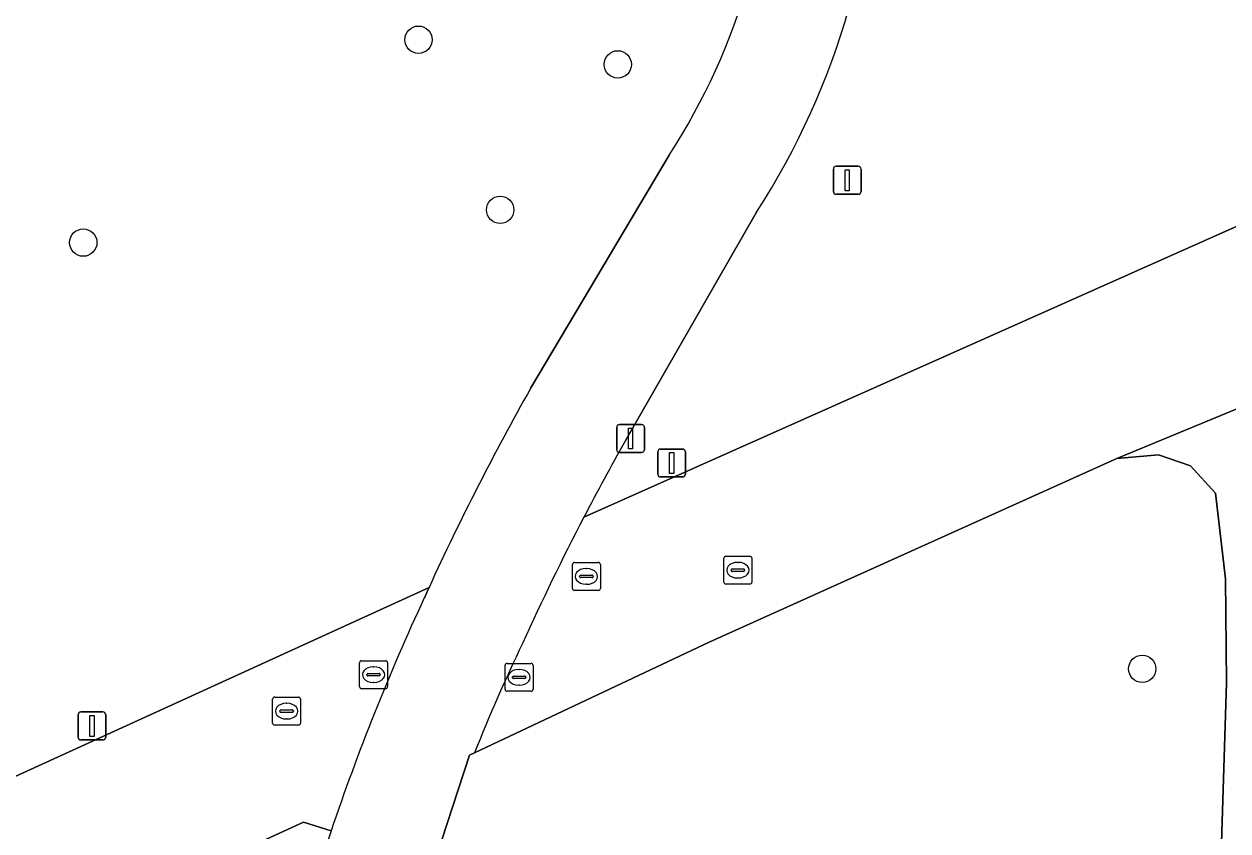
# Model space of a CAD drawing. Extents: x 161477 to 163040, y 383680 to 384871.
# Drawn here: x 161674.55 to 161717.63, y 384162.52 to 384191.39 of the extents above; entities that cross this region are included whole.
import ezdxf

# ---------------------------------------------------------------- set-up
doc = ezdxf.new("R2010")
doc.units = 0
for name, color, linetype in [('IMGEO_Boom', 7, 'Continuous'), ('IMGEO_Fietspad_gesloten', 7, 'Continuous'), ('IMGEO_Groenvoorziening', 7, 'Continuous'), ('IMGEO_Lichtmast', 7, 'Continuous'), ('IMGEO_Rijbaan_lokaal_gesloten', 7, 'Continuous'), ('IMGEO_Rioolput', 7, 'Continuous'), ('IMGEO_Voetpad_gesloten', 7, 'Continuous')]:
    doc.layers.add(name, color=color, linetype=linetype)

msp = doc.modelspace()

# ---------------------------------------------------------------- linework, layer by layer
at = {"layer": 'IMGEO_Boom'}
for centre in [(161688.666, 384190.829), (161695.799, 384189.946), (161691.591, 384184.739), (161676.674, 384183.568), (161714.569, 384168.319)]:
    msp.add_circle(centre, 0.489, dxfattribs=at)
at = {"layer": 'IMGEO_Fietspad_gesloten'}
for points in [[(161697.636, 384186.693), (161692.688, 384178.369)], [(161696.063, 384176.465), (161700.764, 384184.662)], [(161689.048, 384171.236), (161688.963, 384171.049), (161688.878, 384170.863)], [(161688.912, 384160.374), (161690.496, 384165.234), (161690.671, 384165.312)]]:
    msp.add_lwpolyline(points, dxfattribs=at)
for centre, radius, start, end in [((161678.34, 384199.227), 26.739, 326.995, 1.4875), ((161678.328, 384199.229), 23.021, 327.005, 1.3957), ((161775.526, 384131.601), 95.128, 150.55224, 155.37693), ((161772.344, 384133.353), 87.621, 150.52613, 152.54865), ((161774.877, 384131.891), 90.543, 152.46627, 155.64747), ((161762.093, 384136.761), 80.768, 155.02507, 161.40054), ((161750.618, 384141.318), 64.571, 154.39232, 158.18623), ((161729.665, 384147.596), 46.577, 161.3091, 165.6788)]:
    msp.add_arc(centre, radius, start, end, dxfattribs=at)
at = {"layer": 'IMGEO_Groenvoorziening'}
for points in [[(161694.589, 384173.746), (161723.345, 384186.557), (161727.178, 384196.211), (161730.158, 384210.609), (161739.941, 384261.637)], [(161641.341, 384195.696), (161642.794, 384190.528), (161644.808, 384182.113), (161645.982, 384179.107), (161646.973, 384176.284), (161649.046, 384171.264), (161650.894, 384167.724), (161651.878, 384165.805), (161652.885, 384164.504), (161653.378, 384162.65), (161654.212, 384160.225), (161654.35, 384159.88), (161663.963, 384164.245), (161665.841, 384165.094), (161667.51, 384161.401), (161689.048, 384171.236)], [(161692.688, 384178.369), (161697.636, 384186.693)], [(161700.764, 384184.662), (161696.063, 384176.465)], [(161717.198, 384155.593), (161717.584, 384167.817), (161717.547, 384171.536), (161717.185, 384174.608), (161716.3, 384175.582), (161715.148, 384175.981), (161713.664, 384175.843), (161699.069, 384169.279), (161690.671, 384165.312), (161690.496, 384165.234), (161688.912, 384160.374)], [(161685.544, 384162.522), (161684.556, 384162.833), (161669.967, 384156.145), (161671.693, 384152.357), (161669.771, 384151.481), (161658.241, 384146.241), (161658.814, 384143.9), (161665.087, 384130.873), (161670.971, 384116.452), (161673.725, 384104.607), (161675.843, 384098.688), (161677.107, 384094.567), (161677.519, 384092.473), (161677.568, 384092.242), (161677.733, 384092.37), (161678.421, 384092.947), (161680.381, 384094.674), (161680.552, 384094.831)]]:
    msp.add_lwpolyline(points, dxfattribs=at)
for centre, radius, start, end in [((161678.34, 384199.227), 26.739, 326.995, 1.4875), ((161678.328, 384199.229), 23.021, 327.005, 1.3957), ((161775.526, 384131.601), 95.128, 150.55224, 155.37693), ((161772.344, 384133.353), 87.621, 150.52613, 152.54865), ((161729.665, 384147.596), 46.577, 161.3091, 165.6788)]:
    msp.add_arc(centre, radius, start, end, dxfattribs=at)
at = {"layer": 'IMGEO_Lichtmast'}
for p, q in [((161703.515, 384185.4), (161703.515, 384186.2)), ((161703.515, 384186.2), (161703.515, 384185.4)), ((161703.615, 384186.3), (161704.405, 384186.3)), ((161704.405, 384186.3), (161703.615, 384186.3)), ((161704.505, 384186.2), (161704.505, 384185.4)), ((161704.505, 384185.4), (161704.505, 384186.2)), ((161704.405, 384185.3), (161703.615, 384185.3)), ((161703.615, 384185.3), (161704.405, 384185.3)), ((161695.862, 384177.061), (161696.652, 384177.061)), ((161696.652, 384177.061), (161695.862, 384177.061)), ((161695.762, 384176.161), (161695.762, 384176.961)), ((161695.762, 384176.961), (161695.762, 384176.161)), ((161696.752, 384176.961), (161696.752, 384176.161)), ((161696.752, 384176.161), (161696.752, 384176.961)), ((161697.333, 384176.185), (161698.123, 384176.185)), ((161698.123, 384176.185), (161697.333, 384176.185)), ((161696.652, 384176.061), (161695.862, 384176.061)), ((161695.862, 384176.061), (161696.652, 384176.061)), ((161697.233, 384175.285), (161697.233, 384176.085)), ((161697.233, 384176.085), (161697.233, 384175.285)), ((161698.223, 384176.085), (161698.223, 384175.285)), ((161698.223, 384175.285), (161698.223, 384176.085)), ((161698.123, 384175.185), (161697.333, 384175.185)), ((161697.333, 384175.185), (161698.123, 384175.185)), ((161676.488, 384165.877), (161676.488, 384166.677)), ((161676.488, 384166.677), (161676.488, 384165.877)), ((161676.588, 384166.777), (161677.378, 384166.777)), ((161677.378, 384166.777), (161676.588, 384166.777)), ((161677.478, 384166.677), (161677.478, 384165.877)), ((161677.478, 384165.877), (161677.478, 384166.677)), ((161677.378, 384165.777), (161676.588, 384165.777)), ((161676.588, 384165.777), (161677.378, 384165.777))]:
    msp.add_line(p, q, dxfattribs=at)
for points in [[(161703.935, 384186.175), (161704.085, 384186.175), (161704.085, 384185.425), (161703.935, 384185.425), (161703.935, 384186.175)], [(161696.182, 384176.936), (161696.332, 384176.936), (161696.332, 384176.186), (161696.182, 384176.186), (161696.182, 384176.936)], [(161697.653, 384176.06), (161697.803, 384176.06), (161697.803, 384175.31), (161697.653, 384175.31), (161697.653, 384176.06)], [(161676.908, 384166.652), (161677.058, 384166.652), (161677.058, 384165.902), (161676.908, 384165.902), (161676.908, 384166.652)]]:
    msp.add_lwpolyline(points, dxfattribs=at)
for centre, start, end in [((161703.615, 384186.2), 90, 180), ((161703.615, 384186.2), 90, 180), ((161704.405, 384186.2), 0, 90), ((161704.405, 384186.2), 360, 90), ((161703.615, 384185.4), 180, 270), ((161703.615, 384185.4), 180, 270), ((161704.405, 384185.4), 270, 0), ((161704.405, 384185.4), 270, 0), ((161695.862, 384176.961), 90, 180), ((161695.862, 384176.961), 90, 180), ((161696.652, 384176.961), 0, 90), ((161696.652, 384176.961), 360, 90), ((161695.862, 384176.161), 180, 270), ((161695.862, 384176.161), 180, 270), ((161696.652, 384176.161), 270, 0), ((161696.652, 384176.161), 270, 0), ((161697.333, 384176.085), 90, 180), ((161697.333, 384176.085), 90, 180), ((161698.123, 384176.085), 0, 90), ((161698.123, 384176.085), 360, 90), ((161697.333, 384175.285), 180, 270), ((161697.333, 384175.285), 180, 270), ((161698.123, 384175.285), 270, 0), ((161698.123, 384175.285), 270, 0), ((161676.588, 384166.677), 90, 180), ((161676.588, 384166.677), 90, 180), ((161677.378, 384166.677), 0, 90), ((161677.378, 384166.677), 360, 90), ((161676.588, 384165.877), 180, 270), ((161676.588, 384165.877), 180, 270), ((161677.378, 384165.877), 270, 0), ((161677.378, 384165.877), 270, 0)]:
    msp.add_arc(centre, 0.1, start, end, dxfattribs=at)
at = {"layer": 'IMGEO_Rijbaan_lokaal_gesloten'}
for points in [[(161733.75, 384274.516), (161730.61, 384275.368), (161728.643, 384275.876), (161728.617, 384275.766), (161728.532, 384275.403), (161728.435, 384275.429), (161727.166, 384270.561), (161727.187, 384270.431), (161727.115, 384270.181), (161727.059, 384269.989), (161728.987, 384269.454), (161735.03, 384268.003), (161737.038, 384267.25), (161738.189, 384266.605), (161739.378, 384265.251), (161739.846, 384264.352), (161740, 384263.58), (161740.086, 384263.15), (161739.941, 384261.637), (161730.158, 384210.609), (161727.178, 384196.211), (161723.345, 384186.557), (161694.589, 384173.746)], [(161690.671, 384165.312), (161699.069, 384169.279), (161713.664, 384175.843), (161729.725, 384182.49), (161732.479, 384184.27), (161740.985, 384188.366), (161743.11, 384189.23), (161744.828, 384189.533), (161759.976, 384189.513)], [(161688.878, 384170.863), (161688.963, 384171.049), (161689.048, 384171.236), (161667.51, 384161.401), (161665.634, 384160.544), (161655.862, 384156.082), (161653.694, 384155.092), (161656.092, 384149.785), (161657.298, 384150.338), (161668.045, 384155.264), (161669.967, 384156.145), (161684.556, 384162.833)], [(161684.556, 384162.833), (161685.544, 384162.522)]]:
    msp.add_lwpolyline(points, dxfattribs=at)
for centre, radius, start, end in [((161774.877, 384131.891), 90.543, 152.46627, 155.64747), ((161762.093, 384136.761), 80.768, 155.02507, 161.40054), ((161750.618, 384141.318), 64.571, 154.39232, 158.18623)]:
    msp.add_arc(centre, radius, start, end, dxfattribs=at)
at = {"layer": 'IMGEO_Rioolput'}
for p, q in [((161699.597, 384171.424), (161699.597, 384172.276)), ((161699.672, 384172.35), (161700.524, 384172.35)), ((161700.598, 384172.276), (161700.598, 384171.424)), ((161694.176, 384171.2), (161694.176, 384172.052)), ((161694.251, 384172.126), (161695.103, 384172.126)), ((161694.664, 384171.906), (161694.689, 384171.906)), ((161695.177, 384172.052), (161695.177, 384171.2)), ((161699.856, 384171.844), (161699.856, 384171.856)), ((161699.899, 384171.893), (161700.297, 384171.893)), ((161700.085, 384172.13), (161700.11, 384172.13)), ((161700.34, 384171.856), (161700.34, 384171.844)), ((161694.435, 384171.62), (161694.435, 384171.632)), ((161694.873, 384171.583), (161694.475, 384171.583)), ((161694.478, 384171.669), (161694.876, 384171.669)), ((161694.919, 384171.632), (161694.919, 384171.62)), ((161700.294, 384171.807), (161699.896, 384171.807)), ((161700.108, 384171.57), (161700.083, 384171.57)), ((161695.103, 384171.126), (161694.251, 384171.126)), ((161694.687, 384171.346), (161694.662, 384171.346)), ((161700.524, 384171.35), (161699.672, 384171.35)), ((161686.56, 384167.685), (161686.56, 384168.537)), ((161686.635, 384168.611), (161687.487, 384168.611)), ((161687.048, 384168.391), (161687.073, 384168.391)), ((161687.561, 384168.537), (161687.561, 384167.685)), ((161691.768, 384167.591), (161691.768, 384168.443)), ((161691.843, 384168.517), (161692.695, 384168.517)), ((161692.769, 384168.443), (161692.769, 384167.591)), ((161686.819, 384168.105), (161686.819, 384168.117)), ((161687.257, 384168.068), (161686.859, 384168.068)), ((161686.862, 384168.154), (161687.26, 384168.154)), ((161687.303, 384168.117), (161687.303, 384168.105)), ((161692.027, 384168.011), (161692.027, 384168.023)), ((161692.465, 384167.974), (161692.067, 384167.974)), ((161692.07, 384168.06), (161692.468, 384168.06)), ((161692.256, 384168.297), (161692.281, 384168.297)), ((161692.511, 384168.023), (161692.511, 384168.011)), ((161687.487, 384167.611), (161686.635, 384167.611)), ((161687.071, 384167.831), (161687.046, 384167.831)), ((161692.279, 384167.737), (161692.254, 384167.737)), ((161683.449, 384166.381), (161683.449, 384167.233)), ((161683.524, 384167.307), (161684.376, 384167.307)), ((161684.45, 384167.233), (161684.45, 384166.381)), ((161692.695, 384167.517), (161691.843, 384167.517)), ((161683.708, 384166.801), (161683.708, 384166.813)), ((161684.146, 384166.764), (161683.748, 384166.764)), ((161683.751, 384166.85), (161684.149, 384166.85)), ((161683.937, 384167.087), (161683.962, 384167.087)), ((161684.192, 384166.813), (161684.192, 384166.801)), ((161684.376, 384166.307), (161683.524, 384166.307)), ((161683.96, 384166.527), (161683.935, 384166.527))]:
    msp.add_line(p, q, dxfattribs=at)
for points in [[(161699.597, 384171.424), (161699.597, 384172.276)], [(161699.672, 384172.35), (161700.524, 384172.35)], [(161700.598, 384172.276), (161700.598, 384171.424)], [(161694.176, 384171.2), (161694.176, 384172.052)], [(161694.251, 384172.126), (161695.103, 384172.126)], [(161695.177, 384172.052), (161695.177, 384171.2)], [(161695.103, 384171.126), (161694.251, 384171.126)], [(161700.524, 384171.35), (161699.672, 384171.35)], [(161686.56, 384167.685), (161686.56, 384168.537)], [(161686.635, 384168.611), (161687.487, 384168.611)], [(161687.561, 384168.537), (161687.561, 384167.685)], [(161691.768, 384167.591), (161691.768, 384168.443)], [(161691.843, 384168.517), (161692.695, 384168.517)], [(161692.769, 384168.443), (161692.769, 384167.591)], [(161687.487, 384167.611), (161686.635, 384167.611)], [(161683.449, 384166.381), (161683.449, 384167.233)], [(161683.524, 384167.307), (161684.376, 384167.307)], [(161684.45, 384167.233), (161684.45, 384166.381)], [(161692.695, 384167.517), (161691.843, 384167.517)], [(161684.376, 384166.307), (161683.524, 384166.307)]]:
    msp.add_lwpolyline(points, dxfattribs=at)
for centre, radius, start, end in [((161699.674, 384172.274), 0.0765, 91.552, 178.448), ((161699.674, 384172.274), 0.0765, 91.552, 178.448), ((161700.522, 384172.274), 0.0765, 1.552, 88.448), ((161700.522, 384172.274), 0.0765, 1.552, 88.448), ((161694.253, 384172.05), 0.0765, 91.552, 178.448), ((161694.253, 384172.05), 0.0765, 91.552, 178.448), ((161695.101, 384172.05), 0.0765, 1.552, 88.448), ((161695.101, 384172.05), 0.0765, 1.552, 88.448), ((161699.896, 384171.853), 0.0403, 85.8775, 175.7526), ((161699.893, 384171.843), 0.0366, 178.938, 274.7102), ((161700.297, 384171.85), 0.043, 264.8664, 352.4533), ((161700.301, 384171.855), 0.0386, 1.7309, 96.639), ((161694.475, 384171.629), 0.0403, 85.8775, 175.7526), ((161694.472, 384171.619), 0.0366, 178.938, 274.7102), ((161694.876, 384171.626), 0.043, 264.8664, 352.4533), ((161694.88, 384171.631), 0.0386, 1.7309, 96.639), ((161699.674, 384171.426), 0.0765, 181.552, 268.448), ((161699.674, 384171.426), 0.0765, 181.552, 268.448), ((161700.522, 384171.426), 0.0765, 271.552, 358.448), ((161700.522, 384171.426), 0.0765, 271.552, 358.448), ((161694.253, 384171.202), 0.0765, 181.552, 268.448), ((161694.253, 384171.202), 0.0765, 181.552, 268.448), ((161695.101, 384171.202), 0.0765, 271.552, 358.448), ((161695.101, 384171.202), 0.0765, 271.552, 358.448), ((161686.637, 384168.535), 0.0765, 91.552, 178.448), ((161686.637, 384168.535), 0.0765, 91.552, 178.448), ((161687.485, 384168.535), 0.0765, 1.552, 88.448), ((161687.485, 384168.535), 0.0765, 1.552, 88.448), ((161691.845, 384168.441), 0.0765, 91.552, 178.448), ((161691.845, 384168.441), 0.0765, 91.552, 178.448), ((161692.693, 384168.441), 0.0765, 1.552, 88.448), ((161692.693, 384168.441), 0.0765, 1.552, 88.448), ((161686.859, 384168.114), 0.0403, 85.8775, 175.7526), ((161686.856, 384168.104), 0.0366, 178.938, 274.7102), ((161687.26, 384168.111), 0.043, 264.8664, 352.4533), ((161687.264, 384168.116), 0.0386, 1.7309, 96.639), ((161692.067, 384168.02), 0.0403, 85.8775, 175.7526), ((161692.064, 384168.01), 0.0366, 178.938, 274.7102), ((161692.468, 384168.017), 0.043, 264.8664, 352.4533), ((161692.472, 384168.022), 0.0386, 1.7309, 96.639), ((161686.637, 384167.687), 0.0765, 181.552, 268.448), ((161686.637, 384167.687), 0.0765, 181.552, 268.448), ((161687.485, 384167.687), 0.0765, 271.552, 358.448), ((161687.485, 384167.687), 0.0765, 271.552, 358.448), ((161691.845, 384167.593), 0.0765, 181.552, 268.448), ((161691.845, 384167.593), 0.0765, 181.552, 268.448), ((161692.693, 384167.593), 0.0765, 271.552, 358.448), ((161692.693, 384167.593), 0.0765, 271.552, 358.448), ((161683.526, 384167.231), 0.0765, 91.552, 178.448), ((161683.526, 384167.231), 0.0765, 91.552, 178.448), ((161684.374, 384167.231), 0.0765, 1.552, 88.448), ((161684.374, 384167.231), 0.0765, 1.552, 88.448), ((161683.748, 384166.81), 0.0403, 85.8775, 175.7526), ((161683.745, 384166.8), 0.0366, 178.938, 274.7102), ((161684.149, 384166.807), 0.043, 264.8664, 352.4533), ((161684.153, 384166.812), 0.0386, 1.7309, 96.639), ((161683.526, 384166.383), 0.0765, 181.552, 268.448), ((161683.526, 384166.383), 0.0765, 181.552, 268.448), ((161684.374, 384166.383), 0.0765, 271.552, 358.448), ((161684.374, 384166.383), 0.0765, 271.552, 358.448)]:
    msp.add_arc(centre, radius, start, end, dxfattribs=at)
for centre, major_axis, ratio, start_param, end_param in [((161694.663, 384171.626), (-0.387, 0.002), 0.722429, 4.712389, 7.853982), ((161694.688, 384171.626), (-0.39, 0.002), 0.717154, 1.570796, 4.712389), ((161700.084, 384171.85), (-0.387, 0.002), 0.722429, 4.712389, 7.853982), ((161700.109, 384171.85), (-0.39, 0.002), 0.717154, 1.570796, 4.712389), ((161687.047, 384168.111), (-0.387, 0.002), 0.722429, 4.712389, 7.853982), ((161687.072, 384168.111), (-0.39, 0.002), 0.717154, 1.570796, 4.712389), ((161692.255, 384168.017), (-0.387, 0.002), 0.722429, 4.712389, 7.853982), ((161692.28, 384168.017), (-0.39, 0.002), 0.717154, 1.570796, 4.712389), ((161683.936, 384166.807), (-0.387, 0.002), 0.722429, 4.712389, 7.853982), ((161683.961, 384166.807), (-0.39, 0.002), 0.717154, 1.570796, 4.712389)]:
    msp.add_ellipse(centre, major_axis=major_axis, ratio=ratio, start_param=start_param, end_param=end_param, dxfattribs=at)
at = {"layer": 'IMGEO_Voetpad_gesloten'}
msp.add_lwpolyline([(161723.025, 384153.368), (161723.066, 384154.311), (161723.115, 384155.427), (161723.254, 384158.616), (161723.347, 384160.739), (161723.448, 384163.067), (161723.598, 384166.489), (161723.605, 384166.648), (161723.737, 384172.104), (161724.224, 384175.071), (161725.221, 384177.344), (161726.316, 384179.346), (161727.866, 384180.984), (161729.725, 384182.49), (161713.664, 384175.843), (161715.148, 384175.981), (161716.3, 384175.582), (161717.185, 384174.608), (161717.547, 384171.536), (161717.584, 384167.817), (161717.198, 384155.593)], dxfattribs=at)

doc.saveas('drawing.dxf')
